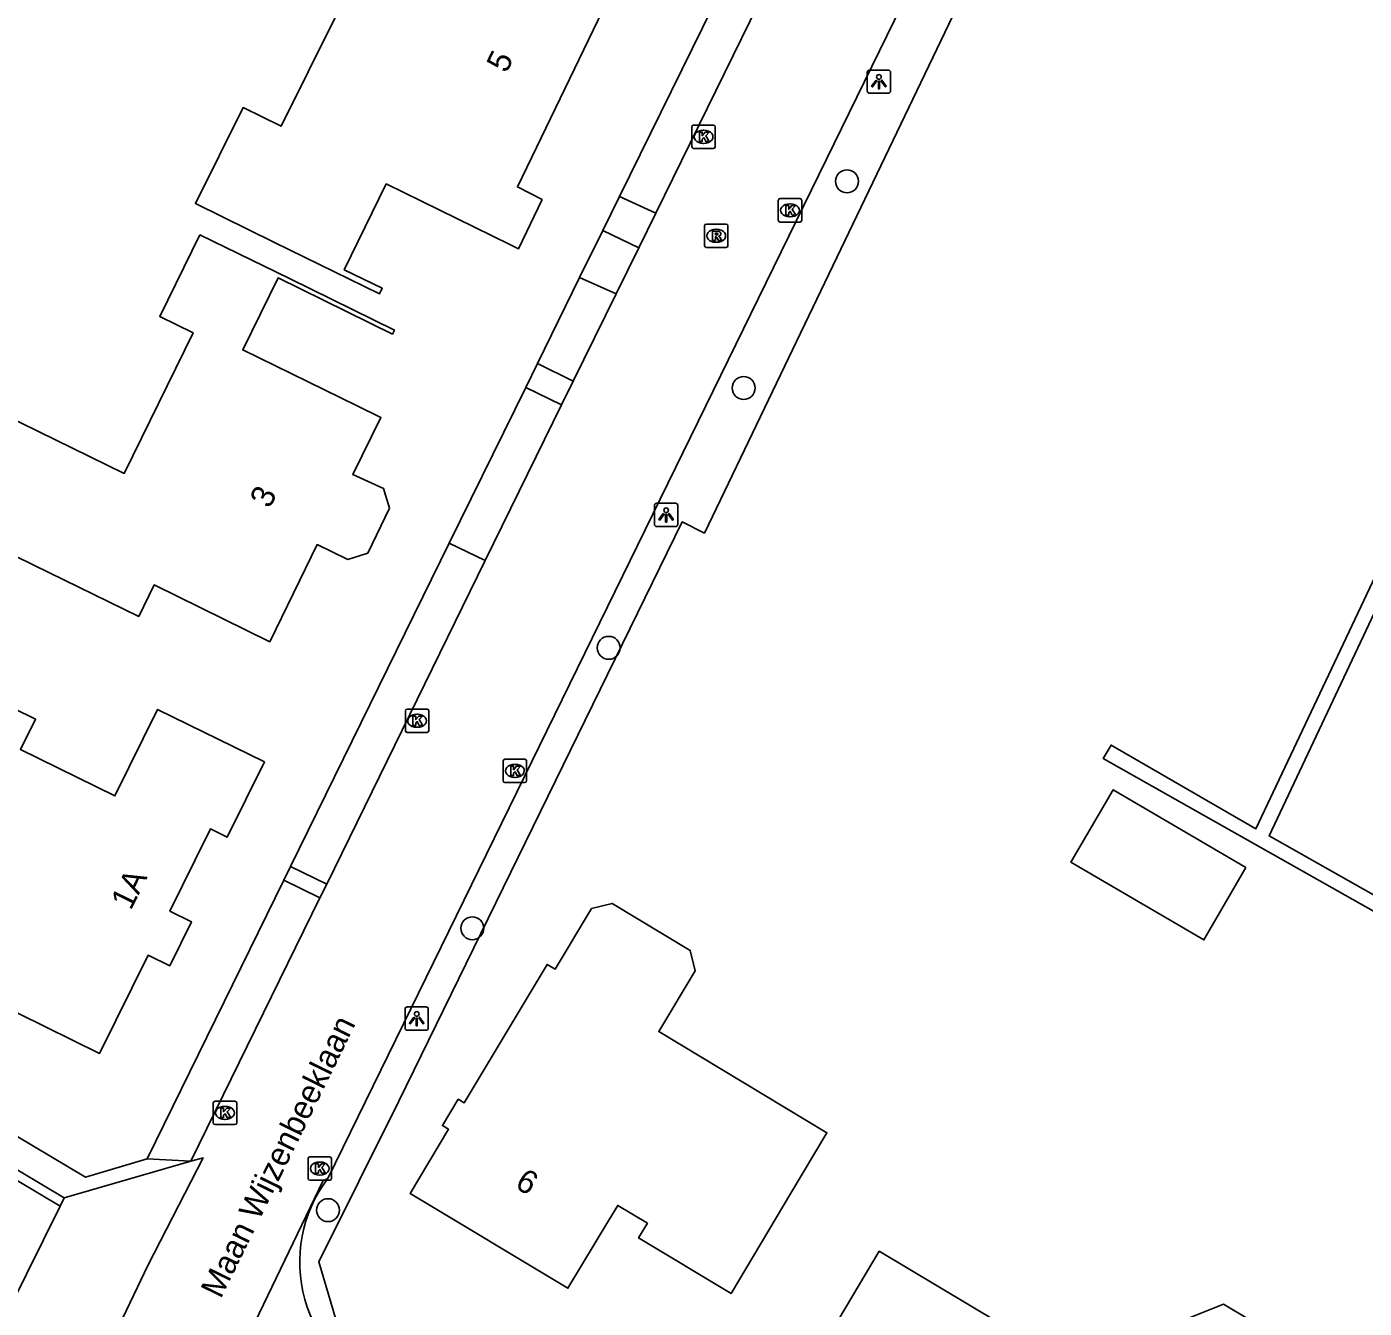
# Model space of a CAD drawing. Extents: x 157321 to 158827, y 386650 to 388532.
# Drawn here: x 158403.8 to 158461, y 387412.9 to 387467.7 of the extents above; entities that cross this region are included whole.
import ezdxf

# ---------------------------------------------------------------- set-up
doc = ezdxf.new("R2010")
doc.units = 0
for name, color, linetype in [('IMGEO_Berm_groen', 7, 'Continuous'), ('IMGEO_Boom', 7, 'Continuous'), ('IMGEO_Groenvoorziening', 7, 'Continuous'), ('IMGEO_Haag', 7, 'Continuous'), ('IMGEO_Kolk', 7, 'Continuous'), ('IMGEO_Lichtpunt', 7, 'Continuous'), ('IMGEO_Openbare_ruimte_label', 7, 'Continuous'), ('IMGEO_Pand', 7, 'Continuous'), ('IMGEO_Pand_nummerreeks', 7, 'Continuous'), ('IMGEO_Rijbaan_lokaal_gesloten', 7, 'Continuous'), ('IMGEO_Rijbaan_lokaal_open', 7, 'Continuous'), ('IMGEO_Rioolput', 7, 'Continuous'), ('IMGEO_Voetpad_open', 7, 'Continuous')]:
    doc.layers.add(name, color=color, linetype=linetype)

msp = doc.modelspace()

# ---------------------------------------------------------------- linework, layer by layer
at = {"layer": 'IMGEO_Berm_groen'}
for points in [[(158429.122, 387460.488), (158433.553, 387469.516)], [(158425.105, 387452.304), (158425.615, 387453.343)], [(158415.049, 387431.817), (158421.838, 387445.647)], [(158408.908, 387419.305), (158414.759, 387431.224)], [(158397.368, 387423.825), (158406.279, 387418.513), (158408.908, 387419.305)], [(158410.785, 387419.198), (158408.908, 387419.305)]]:
    msp.add_lwpolyline(points, dxfattribs=at)
at = {"layer": 'IMGEO_Boom'}
for centre in [(158438.852, 387461.134), (158434.43, 387452.287), (158428.657, 387441.17), (158422.824, 387429.169), (158416.65, 387417.105)]:
    msp.add_circle(centre, 0.489, dxfattribs=at)
at = {"layer": 'IMGEO_Groenvoorziening'}
for points in [[(158458.293, 387499.306), (158432.755, 387446.083), (158431.8, 387446.555), (158419.674, 387421.772), (158416.256, 387414.898), (158417.087, 387412.093), (158423.604, 387408.183)], [(158427.415, 387457.011), (158428.402, 387459.022)]]:
    msp.add_lwpolyline(points, dxfattribs=at)
at = {"layer": 'IMGEO_Haag'}
for points in [[(158584.563, 387468.318), (158543.324, 387440.773), (158521.662, 387428.056), (158494.287, 387411.985), (158456.919, 387433.122), (158474.091, 387469.589), (158474.218, 387469.858), (158513.945, 387450.624), (158541.018, 387503.71), (158543.052, 387507.571), (158545.853, 387514.572), (158504.851, 387527.98)], [(158584.563, 387468.318), (158584.837, 387467.763), (158543.643, 387440.264), (158521.966, 387427.539), (158494.298, 387411.296), (158449.816, 387436.438), (158450.151, 387437.004), (158456.345, 387433.425), (158473.549, 387469.845), (158473.934, 387470.662), (158513.677, 387451.42), (158540.486, 387503.986), (158542.506, 387507.823), (158545.059, 387514.2), (158504.611, 387527.428)]]:
    msp.add_lwpolyline(points, dxfattribs=at)
at = {"layer": 'IMGEO_Kolk'}
for p, q in [((158432.217, 387462.611), (158432.217, 387463.463)), ((158432.292, 387463.537), (158433.144, 387463.537)), ((158432.705, 387463.317), (158432.73, 387463.317)), ((158433.218, 387463.463), (158433.218, 387462.611)), ((158433.144, 387462.537), (158432.292, 387462.537)), ((158432.728, 387462.757), (158432.703, 387462.757)), ((158435.913, 387459.465), (158435.913, 387460.317)), ((158435.988, 387460.391), (158436.84, 387460.391)), ((158436.914, 387460.317), (158436.914, 387459.465)), ((158436.424, 387459.611), (158436.399, 387459.611)), ((158436.401, 387460.171), (158436.426, 387460.171)), ((158436.84, 387459.391), (158435.988, 387459.391)), ((158419.958, 387437.621), (158419.958, 387438.473)), ((158420.033, 387438.547), (158420.885, 387438.547)), ((158420.959, 387438.473), (158420.959, 387437.621)), ((158420.446, 387438.327), (158420.471, 387438.327)), ((158420.885, 387437.547), (158420.033, 387437.547)), ((158420.469, 387437.767), (158420.444, 387437.767)), ((158424.145, 387435.477), (158424.145, 387436.329)), ((158424.22, 387436.403), (158425.072, 387436.403)), ((158424.633, 387436.183), (158424.658, 387436.183)), ((158425.146, 387436.329), (158425.146, 387435.477)), ((158424.656, 387435.623), (158424.631, 387435.623)), ((158425.072, 387435.403), (158424.22, 387435.403)), ((158411.741, 387420.841), (158411.741, 387421.693)), ((158411.816, 387421.767), (158412.668, 387421.767)), ((158412.229, 387421.547), (158412.254, 387421.547)), ((158412.742, 387421.693), (158412.742, 387420.841)), ((158412.668, 387420.767), (158411.816, 387420.767)), ((158412.252, 387420.987), (158412.227, 387420.987)), ((158415.796, 387418.459), (158415.796, 387419.311)), ((158415.871, 387419.385), (158416.723, 387419.385)), ((158416.284, 387419.165), (158416.309, 387419.165)), ((158416.797, 387419.311), (158416.797, 387418.459)), ((158416.307, 387418.605), (158416.282, 387418.605)), ((158416.723, 387418.385), (158415.871, 387418.385))]:
    msp.add_line(p, q, dxfattribs=at)
for points in [[(158432.217, 387462.611), (158432.217, 387463.463)], [(158432.292, 387463.537), (158433.144, 387463.537)], [(158432.538, 387463.237), (158432.661, 387463.237), (158432.661, 387463.086), (158432.791, 387463.237), (158432.955, 387463.237), (158432.809, 387463.086), (158432.962, 387462.837), (158432.81, 387462.837), (158432.725, 387463.001), (158432.661, 387462.934), (158432.661, 387462.837), (158432.538, 387462.837), (158432.538, 387463.237)], [(158433.218, 387463.463), (158433.218, 387462.611)], [(158433.144, 387462.537), (158432.292, 387462.537)], [(158435.913, 387459.465), (158435.913, 387460.317)], [(158435.988, 387460.391), (158436.84, 387460.391)], [(158436.914, 387460.317), (158436.914, 387459.465)], [(158436.234, 387460.091), (158436.357, 387460.091), (158436.357, 387459.94), (158436.487, 387460.091), (158436.651, 387460.091), (158436.505, 387459.94), (158436.658, 387459.691), (158436.506, 387459.691), (158436.421, 387459.855), (158436.357, 387459.788), (158436.357, 387459.691), (158436.234, 387459.691), (158436.234, 387460.091)], [(158436.84, 387459.391), (158435.988, 387459.391)], [(158419.958, 387437.621), (158419.958, 387438.473)], [(158420.033, 387438.547), (158420.885, 387438.547)], [(158420.959, 387438.473), (158420.959, 387437.621)], [(158420.279, 387438.247), (158420.402, 387438.247), (158420.402, 387438.096), (158420.532, 387438.247), (158420.696, 387438.247), (158420.55, 387438.096), (158420.703, 387437.847), (158420.551, 387437.847), (158420.466, 387438.011), (158420.402, 387437.944), (158420.402, 387437.847), (158420.279, 387437.847), (158420.279, 387438.247)], [(158420.885, 387437.547), (158420.033, 387437.547)], [(158424.145, 387435.477), (158424.145, 387436.329)], [(158424.22, 387436.403), (158425.072, 387436.403)], [(158425.146, 387436.329), (158425.146, 387435.477)], [(158424.466, 387436.103), (158424.589, 387436.103), (158424.589, 387435.952), (158424.719, 387436.103), (158424.883, 387436.103), (158424.737, 387435.952), (158424.89, 387435.703), (158424.738, 387435.703), (158424.653, 387435.867), (158424.589, 387435.8), (158424.589, 387435.703), (158424.466, 387435.703), (158424.466, 387436.103)], [(158425.072, 387435.403), (158424.22, 387435.403)], [(158411.741, 387420.841), (158411.741, 387421.693)], [(158411.816, 387421.767), (158412.668, 387421.767)], [(158412.062, 387421.467), (158412.185, 387421.467), (158412.185, 387421.316), (158412.315, 387421.467), (158412.479, 387421.467), (158412.333, 387421.316), (158412.486, 387421.067), (158412.334, 387421.067), (158412.249, 387421.231), (158412.185, 387421.164), (158412.185, 387421.067), (158412.062, 387421.067), (158412.062, 387421.467)], [(158412.742, 387421.693), (158412.742, 387420.841)], [(158412.668, 387420.767), (158411.816, 387420.767)], [(158415.796, 387418.459), (158415.796, 387419.311)], [(158415.871, 387419.385), (158416.723, 387419.385)], [(158416.117, 387419.085), (158416.24, 387419.085), (158416.24, 387418.934), (158416.37, 387419.085), (158416.534, 387419.085), (158416.388, 387418.934), (158416.541, 387418.685), (158416.389, 387418.685), (158416.304, 387418.849), (158416.24, 387418.782), (158416.24, 387418.685), (158416.117, 387418.685), (158416.117, 387419.085)], [(158416.797, 387419.311), (158416.797, 387418.459)], [(158416.723, 387418.385), (158415.871, 387418.385)]]:
    msp.add_lwpolyline(points, dxfattribs=at)
for centre, start, end in [((158432.294, 387463.461), 91.552, 178.448), ((158432.294, 387463.461), 91.552, 178.448), ((158433.142, 387463.461), 1.552, 88.448), ((158433.142, 387463.461), 1.552, 88.448), ((158432.294, 387462.613), 181.552, 268.448), ((158432.294, 387462.613), 181.552, 268.448), ((158433.142, 387462.613), 271.552, 358.448), ((158433.142, 387462.613), 271.552, 358.448), ((158435.99, 387460.315), 91.552, 178.448), ((158435.99, 387460.315), 91.552, 178.448), ((158436.838, 387460.315), 1.552, 88.448), ((158436.838, 387460.315), 1.552, 88.448), ((158435.99, 387459.467), 181.552, 268.448), ((158435.99, 387459.467), 181.552, 268.448), ((158436.838, 387459.467), 271.552, 358.448), ((158436.838, 387459.467), 271.552, 358.448), ((158420.035, 387438.471), 91.552, 178.448), ((158420.035, 387438.471), 91.552, 178.448), ((158420.883, 387438.471), 1.552, 88.448), ((158420.883, 387438.471), 1.552, 88.448), ((158420.035, 387437.623), 181.552, 268.448), ((158420.035, 387437.623), 181.552, 268.448), ((158420.883, 387437.623), 271.552, 358.448), ((158420.883, 387437.623), 271.552, 358.448), ((158424.222, 387436.327), 91.552, 178.448), ((158424.222, 387436.327), 91.552, 178.448), ((158425.07, 387436.327), 1.552, 88.448), ((158425.07, 387436.327), 1.552, 88.448), ((158424.222, 387435.479), 181.552, 268.448), ((158424.222, 387435.479), 181.552, 268.448), ((158425.07, 387435.479), 271.552, 358.448), ((158425.07, 387435.479), 271.552, 358.448), ((158411.818, 387421.691), 91.552, 178.448), ((158411.818, 387421.691), 91.552, 178.448), ((158412.666, 387421.691), 1.552, 88.448), ((158412.666, 387421.691), 1.552, 88.448), ((158411.818, 387420.843), 181.552, 268.448), ((158411.818, 387420.843), 181.552, 268.448), ((158412.666, 387420.843), 271.552, 358.448), ((158412.666, 387420.843), 271.552, 358.448), ((158415.873, 387419.309), 91.552, 178.448), ((158415.873, 387419.309), 91.552, 178.448), ((158416.721, 387419.309), 1.552, 88.448), ((158416.721, 387419.309), 1.552, 88.448), ((158415.873, 387418.461), 181.552, 268.448), ((158415.873, 387418.461), 181.552, 268.448), ((158416.721, 387418.461), 271.552, 358.448), ((158416.721, 387418.461), 271.552, 358.448)]:
    msp.add_arc(centre, 0.0765, start, end, dxfattribs=at)
for centre, major_axis, ratio, start_param, end_param in [((158432.704, 387463.037), (-0.387, 0.002), 0.722429, 4.712389, 7.853982), ((158432.729, 387463.037), (-0.39, 0.002), 0.717154, 1.570796, 4.712389), ((158436.4, 387459.891), (-0.387, 0.002), 0.722429, 4.712389, 7.853982), ((158436.425, 387459.891), (-0.39, 0.002), 0.717154, 1.570796, 4.712389), ((158420.445, 387438.047), (-0.387, 0.002), 0.722429, 4.712389, 7.853982), ((158420.47, 387438.047), (-0.39, 0.002), 0.717154, 1.570796, 4.712389), ((158424.632, 387435.903), (-0.387, 0.002), 0.722429, 4.712389, 7.853982), ((158424.657, 387435.903), (-0.39, 0.002), 0.717154, 1.570796, 4.712389), ((158412.228, 387421.267), (-0.387, 0.002), 0.722429, 4.712389, 7.853982), ((158412.253, 387421.267), (-0.39, 0.002), 0.717154, 1.570796, 4.712389), ((158416.283, 387418.885), (-0.387, 0.002), 0.722429, 4.712389, 7.853982), ((158416.308, 387418.885), (-0.39, 0.002), 0.717154, 1.570796, 4.712389)]:
    msp.add_ellipse(centre, major_axis=major_axis, ratio=ratio, start_param=start_param, end_param=end_param, dxfattribs=at)
at = {"layer": 'IMGEO_Lichtpunt'}
for p, q in [((158439.72, 387465.801), (158439.72, 387464.994)), ((158439.72, 387465.801), (158439.72, 387464.994)), ((158440.622, 387465.896), (158439.814, 387465.896)), ((158440.622, 387465.896), (158439.814, 387465.896)), ((158440.716, 387464.994), (158440.716, 387465.801)), ((158440.716, 387464.994), (158440.716, 387465.801)), ((158439.814, 387464.9), (158440.622, 387464.9)), ((158439.814, 387464.9), (158440.622, 387464.9)), ((158430.616, 387447.259), (158430.616, 387446.452)), ((158430.616, 387447.259), (158430.616, 387446.452)), ((158431.518, 387447.354), (158430.71, 387447.354)), ((158431.518, 387447.354), (158430.71, 387447.354)), ((158431.612, 387446.452), (158431.612, 387447.259)), ((158431.612, 387446.452), (158431.612, 387447.259)), ((158430.71, 387446.358), (158431.518, 387446.358)), ((158430.71, 387446.358), (158431.518, 387446.358)), ((158419.944, 387425.704), (158419.944, 387424.897)), ((158419.944, 387425.704), (158419.944, 387424.897)), ((158420.846, 387425.799), (158420.038, 387425.799)), ((158420.846, 387425.799), (158420.038, 387425.799)), ((158420.94, 387424.897), (158420.94, 387425.704)), ((158420.94, 387424.897), (158420.94, 387425.704)), ((158420.038, 387424.803), (158420.846, 387424.803)), ((158420.038, 387424.803), (158420.846, 387424.803))]:
    msp.add_line(p, q, dxfattribs=at)
for points in [[(158440.094, 387465.465), (158440.133, 387465.437), (158439.945, 387465.175), (158439.907, 387465.202), (158440.094, 387465.465)], [(158440.196, 387465.417), (158440.243, 387465.417), (158440.243, 387465.095), (158440.196, 387465.095), (158440.196, 387465.417)], [(158440.306, 387465.437), (158440.344, 387465.464), (158440.531, 387465.202), (158440.492, 387465.174), (158440.306, 387465.437)], [(158430.99, 387446.923), (158431.029, 387446.895), (158430.841, 387446.633), (158430.803, 387446.66), (158430.99, 387446.923)], [(158431.092, 387446.875), (158431.139, 387446.875), (158431.139, 387446.553), (158431.092, 387446.553), (158431.092, 387446.875)], [(158431.202, 387446.895), (158431.24, 387446.922), (158431.427, 387446.66), (158431.388, 387446.632), (158431.202, 387446.895)], [(158420.318, 387425.368), (158420.357, 387425.34), (158420.169, 387425.078), (158420.131, 387425.105), (158420.318, 387425.368)], [(158420.42, 387425.32), (158420.467, 387425.32), (158420.467, 387424.998), (158420.42, 387424.998), (158420.42, 387425.32)], [(158420.53, 387425.34), (158420.568, 387425.367), (158420.755, 387425.105), (158420.716, 387425.077), (158420.53, 387425.34)]]:
    msp.add_lwpolyline(points, dxfattribs=at)
for centre in [(158440.219, 387465.599), (158431.115, 387447.057), (158420.443, 387425.502)]:
    msp.add_circle(centre, 0.0994, dxfattribs=at)
for centre, start, end in [((158439.814, 387465.801), 90, 180), ((158439.814, 387465.801), 90, 180), ((158440.622, 387465.801), 0, 90), ((158440.622, 387465.801), 0, 90), ((158439.814, 387464.994), 180, 270), ((158439.814, 387464.994), 180, 270), ((158440.622, 387464.994), 270, 0), ((158440.622, 387464.994), 270, 360), ((158430.71, 387447.259), 90, 180), ((158430.71, 387447.259), 90, 180), ((158431.518, 387447.259), 0, 90), ((158431.518, 387447.259), 0, 90), ((158430.71, 387446.452), 180, 270), ((158430.71, 387446.452), 180, 270), ((158431.518, 387446.452), 270, 0), ((158431.518, 387446.452), 270, 360), ((158420.038, 387425.704), 90, 180), ((158420.038, 387425.704), 90, 180), ((158420.846, 387425.704), 0, 90), ((158420.846, 387425.704), 0, 90), ((158420.038, 387424.897), 180, 270), ((158420.038, 387424.897), 180, 270), ((158420.846, 387424.897), 270, 0), ((158420.846, 387424.897), 270, 360)]:
    msp.add_arc(centre, 0.0946, start, end, dxfattribs=at)
at = {"layer": 'IMGEO_Pand'}
for points in [[(158410.999, 387480.191), (158420.823, 387475.388), (158425.315, 387473.192), (158424.245, 387470.933), (158428.6, 387468.87), (158424.75, 387460.89), (158425.81, 387460.35), (158424.8, 387458.25), (158424.429, 387458.434), (158419.142, 387461.02), (158417.346, 387457.35), (158418.972, 387456.554), (158418.857, 387456.32), (158414.366, 387458.518), (158410.976, 387460.177), (158413.014, 387464.291), (158414.638, 387463.486), (158418.09, 387470.456), (158408.524, 387475.194), (158410.999, 387480.191)], [(158411.166, 387458.849), (158414.999, 387456.968), (158419.487, 387454.766), (158419.404, 387454.596), (158414.512, 387456.998), (158413.001, 387453.921), (158417.893, 387451.519), (158418.91, 387451.02), (158417.71, 387448.59), (158419.03, 387447.99), (158419.28, 387447.14), (158418.35, 387445.22), (158417.5, 387444.95), (158416.185, 387445.59), (158414.16, 387441.43), (158409.212, 387443.858), (158408.55, 387442.508), (158404.062, 387444.71), (158393.842, 387449.725), (158396.141, 387454.412), (158407.926, 387448.63), (158410.879, 387454.648), (158409.449, 387455.35), (158411.166, 387458.849)], [(158413.93, 387436.29), (158412.334, 387433.064), (158411.62, 387433.418), (158410.97, 387432.1), (158409.885, 387429.9), (158410.808, 387429.445), (158409.88, 387427.561), (158408.955, 387428.016), (158406.88, 387423.81), (158399.931, 387427.239), (158400.49, 387428.372), (158397.52, 387429.84), (158386.25, 387435.41), (158388.455, 387439.898), (158391.326, 387445.744), (158397.085, 387442.916), (158396.557, 387441.839), (158404.137, 387438.116), (158403.498, 387436.815), (158407.535, 387434.832), (158409.355, 387438.537), (158413.93, 387436.29)], [(158455.92, 387431.77), (158454.12, 387428.67), (158448.43, 387432), (158450.244, 387435.096), (158455.92, 387431.77)], [(158432.363, 387427.342), (158430.801, 387424.745), (158437.99, 387420.42), (158436.45, 387417.836), (158433.89, 387413.54), (158429.939, 387415.915), (158430.317, 387416.542), (158429.042, 387417.307), (158428.665, 387416.681), (158426.91, 387413.76), (158420.16, 387417.82), (158421.803, 387420.567), (158421.546, 387420.721), (158422.223, 387421.854), (158422.48, 387421.7), (158426.02, 387427.62), (158426.363, 387427.414), (158427.925, 387430.011), (158428.803, 387430.229), (158432.144, 387428.22), (158432.363, 387427.342)], [(158459.775, 387410.196), (158456.849, 387405.304), (158454.772, 387406.547), (158453.997, 387405.251), (158451.43, 387400.96), (158450.569, 387401.472), (158448.48, 387397.96), (158442.46, 387401.54), (158444.43, 387404.88), (158436.76, 387409.51), (158440.23, 387415.35), (158447.953, 387410.73), (158448.107, 387410.988), (158451.153, 387409.166), (158453.032, 387412.307), (158454.952, 387413.081), (158459.775, 387410.196)]]:
    msp.add_lwpolyline(points, dxfattribs=at)
at = {"layer": 'IMGEO_Rijbaan_lokaal_gesloten'}
for points in [[(158454.465, 387495.798), (158416.643, 387418.46)], [(158430.672, 387459.775), (158435.087, 387468.763)], [(158429.943, 387458.291), (158430.672, 387459.775)], [(158428.973, 387456.317), (158429.943, 387458.291)], [(158428.973, 387456.317), (158427.141, 387452.583)], [(158426.644, 387451.566), (158427.141, 387452.583)], [(158426.644, 387451.566), (158423.377, 387444.911)], [(158416.594, 387431.06), (158423.377, 387444.911)], [(158381.504, 387431.384), (158396.544, 387422.424), (158405.184, 387417.269)], [(158416.594, 387431.06), (158416.304, 387430.467)], [(158410.785, 387419.198), (158416.304, 387430.467)], [(158416.643, 387418.46), (158416.441, 387418.371), (158408.96, 387402.807)]]:
    msp.add_lwpolyline(points, dxfattribs=at)
msp.add_arc((158421.331, 387414.886), 5.895, 142.6833, 248.9087, dxfattribs=at)
at = {"layer": 'IMGEO_Rijbaan_lokaal_open'}
for points in [[(158396.749, 387422.768), (158405.362, 387417.629)], [(158410.785, 387419.198), (158411.303, 387419.348), (158408.952, 387414.763), (158404.791, 387406.05), (158404.625, 387406.619)], [(158405.362, 387417.629), (158410.785, 387419.198)], [(158403.05, 387412.954), (158405.184, 387417.269)], [(158405.184, 387417.269), (158405.362, 387417.629)]]:
    msp.add_lwpolyline(points, dxfattribs=at)
at = {"layer": 'IMGEO_Rioolput'}
for p, q in [((158432.759, 387458.376), (158432.759, 387459.228)), ((158432.834, 387459.302), (158433.686, 387459.302)), ((158433.247, 387459.082), (158433.272, 387459.082)), ((158433.76, 387459.228), (158433.76, 387458.376)), ((158433.27, 387458.522), (158433.245, 387458.522)), ((158433.686, 387458.302), (158432.834, 387458.302))]:
    msp.add_line(p, q, dxfattribs=at)
for points in [[(158432.759, 387458.376), (158432.759, 387459.228)], [(158432.834, 387459.302), (158433.686, 387459.302)], [(158433.76, 387459.228), (158433.76, 387458.376)], [(158433.348, 387459), (158433.096, 387459.002), (158433.096, 387458.602)], [(158433.096, 387458.602), (158433.22, 387458.602), (158433.22, 387458.764), (158433.231, 387458.764)], [(158433.274, 387458.921), (158433.22, 387458.921), (158433.22, 387458.84)], [(158433.22, 387458.84), (158433.272, 387458.84)], [(158433.278, 387458.735), (158433.349, 387458.602), (158433.489, 387458.602), (158433.424, 387458.728)], [(158433.686, 387458.302), (158432.834, 387458.302)]]:
    msp.add_lwpolyline(points, dxfattribs=at)
for centre, radius, start, end in [((158432.836, 387459.226), 0.0765, 91.552, 178.448), ((158432.836, 387459.226), 0.0765, 91.552, 178.448), ((158433.684, 387459.226), 0.0765, 1.552, 88.448), ((158433.684, 387459.226), 0.0765, 1.552, 88.448), ((158433.23, 387458.711), 0.0533, 26.0293, 88.6989), ((158433.256, 387459.029), 0.19, 274.7715, 282.9687), ((158433.28, 387458.825), 0.0964, 77.0061, 93.1865), ((158433.294, 387458.882), 0.0378, 276.6634, 79.6772), ((158433.347, 387458.89), 0.109, 350.3612, 89.416), ((158433.345, 387458.89), 0.112, 277.5842, 350.9817), ((158433.329, 387458.675), 0.108, 29.5134, 73.7905), ((158432.836, 387458.378), 0.0765, 181.552, 268.448), ((158432.836, 387458.378), 0.0765, 181.552, 268.448), ((158433.684, 387458.378), 0.0765, 271.552, 358.448), ((158433.684, 387458.378), 0.0765, 271.552, 358.448)]:
    msp.add_arc(centre, radius, start, end, dxfattribs=at)
for centre, major_axis, ratio, start_param, end_param in [((158433.246, 387458.802), (-0.387, 0.002), 0.722429, 4.712389, 7.853982), ((158433.271, 387458.802), (-0.39, 0.002), 0.717154, 1.570796, 4.712389)]:
    msp.add_ellipse(centre, major_axis=major_axis, ratio=ratio, start_param=start_param, end_param=end_param, dxfattribs=at)
at = {"layer": 'IMGEO_Voetpad_open'}
for points in [[(158428.402, 387459.022), (158429.122, 387460.488)], [(158430.672, 387459.775), (158429.122, 387460.488)], [(158429.943, 387458.291), (158428.402, 387459.022)], [(158425.615, 387453.343), (158427.415, 387457.011)], [(158427.415, 387457.011), (158428.973, 387456.317)], [(158427.141, 387452.583), (158425.615, 387453.343)], [(158421.838, 387445.647), (158425.105, 387452.304)], [(158425.105, 387452.304), (158426.644, 387451.566)], [(158423.377, 387444.911), (158421.838, 387445.647)], [(158414.759, 387431.224), (158415.049, 387431.817)], [(158415.049, 387431.817), (158416.594, 387431.06)], [(158416.304, 387430.467), (158414.759, 387431.224)]]:
    msp.add_lwpolyline(points, dxfattribs=at)

# ---------------------------------------------------------------- texts
at = {"layer": 'IMGEO_Openbare_ruimte_label'}
msp.add_text('Maan Wijzenbeeklaan', height=1, rotation=63.8962, dxfattribs=at).set_placement((158412.06, 387413.281))
at = {"layer": 'IMGEO_Pand_nummerreeks'}
for s, rotation, p in [('5', 64.2447, (158424.285, 387465.727)), ('3', 63.6504, (158414.155, 387447.096)), ('1A', 63.7483, (158408.214, 387429.902)), ('6', 328.9739, (158424.598, 387418.091))]:
    msp.add_text(s, height=1, rotation=rotation, dxfattribs=at).set_placement(p)

doc.saveas('drawing.dxf')
